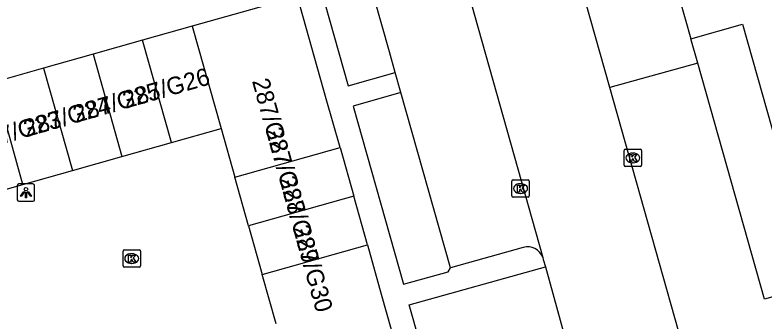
# Model space of a CAD drawing. Extents: x 159689 to 160786, y 387323 to 388339.
# Drawn here: x 159796.06 to 159839.15, y 387972.19 to 387989.79 of the extents above; entities that cross this region are included whole.
import ezdxf

# ---------------------------------------------------------------- set-up
doc = ezdxf.new("R2010")
doc.units = 0
for name, color, linetype in [('IMGEO_Kolk', 7, 'Continuous'), ('IMGEO_Lichtpunt', 7, 'Continuous'), ('IMGEO_Pand', 7, 'Continuous'), ('IMGEO_Pand_nummerreeks', 7, 'Continuous'), ('IMGEO_Parkeervlak_open', 7, 'Continuous'), ('IMGEO_Rijbaan_lokaal_gesloten', 7, 'Continuous'), ('IMGEO_Voetpad_open', 7, 'Continuous')]:
    doc.layers.add(name, color=color, linetype=linetype)

msp = doc.modelspace()

# ---------------------------------------------------------------- linework, layer by layer
at = {"layer": 'IMGEO_Kolk'}
for p, q in [((159831.109, 387981.144), (159831.109, 387981.996)), ((159831.184, 387982.07), (159832.036, 387982.07)), ((159832.11, 387981.996), (159832.11, 387981.144)), ((159831.597, 387981.85), (159831.622, 387981.85)), ((159831.62, 387981.29), (159831.595, 387981.29)), ((159832.036, 387981.07), (159831.184, 387981.07)), ((159824.726, 387980.308), (159825.578, 387980.308)), ((159824.651, 387979.382), (159824.651, 387980.234)), ((159825.139, 387980.088), (159825.164, 387980.088)), ((159825.652, 387980.234), (159825.652, 387979.382)), ((159825.162, 387979.528), (159825.137, 387979.528)), ((159825.578, 387979.308), (159824.726, 387979.308)), ((159802.279, 387975.356), (159802.279, 387976.208)), ((159802.354, 387976.282), (159803.206, 387976.282)), ((159802.767, 387976.062), (159802.792, 387976.062)), ((159803.28, 387976.208), (159803.28, 387975.356)), ((159803.206, 387975.282), (159802.354, 387975.282)), ((159802.79, 387975.502), (159802.765, 387975.502))]:
    msp.add_line(p, q, dxfattribs=at)
for points in [[(159831.109, 387981.144), (159831.109, 387981.996)], [(159831.184, 387982.07), (159832.036, 387982.07)], [(159832.11, 387981.996), (159832.11, 387981.144)], [(159831.43, 387981.77), (159831.553, 387981.77), (159831.553, 387981.619), (159831.683, 387981.77), (159831.847, 387981.77), (159831.701, 387981.619), (159831.854, 387981.37), (159831.702, 387981.37), (159831.617, 387981.534), (159831.553, 387981.467), (159831.553, 387981.37), (159831.43, 387981.37), (159831.43, 387981.77)], [(159832.036, 387981.07), (159831.184, 387981.07)], [(159824.726, 387980.308), (159825.578, 387980.308)], [(159824.651, 387979.382), (159824.651, 387980.234)], [(159824.972, 387980.008), (159825.095, 387980.008), (159825.095, 387979.857), (159825.225, 387980.008), (159825.389, 387980.008), (159825.243, 387979.857), (159825.396, 387979.608), (159825.244, 387979.608), (159825.159, 387979.772), (159825.095, 387979.705), (159825.095, 387979.608), (159824.972, 387979.608), (159824.972, 387980.008)], [(159825.652, 387980.234), (159825.652, 387979.382)], [(159825.578, 387979.308), (159824.726, 387979.308)], [(159802.279, 387975.356), (159802.279, 387976.208)], [(159802.354, 387976.282), (159803.206, 387976.282)], [(159802.6, 387975.982), (159802.723, 387975.982), (159802.723, 387975.831), (159802.853, 387975.982), (159803.017, 387975.982), (159802.871, 387975.831), (159803.024, 387975.582), (159802.872, 387975.582), (159802.787, 387975.746), (159802.723, 387975.679), (159802.723, 387975.582), (159802.6, 387975.582), (159802.6, 387975.982)], [(159803.28, 387976.208), (159803.28, 387975.356)], [(159803.206, 387975.282), (159802.354, 387975.282)]]:
    msp.add_lwpolyline(points, dxfattribs=at)
for centre, start, end in [((159831.186, 387981.994), 91.552, 178.448), ((159831.186, 387981.994), 91.552, 178.448), ((159832.034, 387981.994), 1.552, 88.448), ((159832.034, 387981.994), 1.552, 88.448), ((159831.186, 387981.146), 181.552, 268.448), ((159831.186, 387981.146), 181.552, 268.448), ((159832.034, 387981.146), 271.552, 358.448), ((159832.034, 387981.146), 271.552, 358.448), ((159824.728, 387980.232), 91.552, 178.448), ((159824.728, 387980.232), 91.552, 178.448), ((159825.576, 387980.232), 1.552, 88.448), ((159825.576, 387980.232), 1.552, 88.448), ((159824.728, 387979.384), 181.552, 268.448), ((159824.728, 387979.384), 181.552, 268.448), ((159825.576, 387979.384), 271.552, 358.448), ((159825.576, 387979.384), 271.552, 358.448), ((159802.356, 387976.206), 91.552, 178.448), ((159802.356, 387976.206), 91.552, 178.448), ((159803.204, 387976.206), 1.552, 88.448), ((159803.204, 387976.206), 1.552, 88.448), ((159802.356, 387975.358), 181.552, 268.448), ((159802.356, 387975.358), 181.552, 268.448), ((159803.204, 387975.358), 271.552, 358.448), ((159803.204, 387975.358), 271.552, 358.448)]:
    msp.add_arc(centre, 0.0765, start, end, dxfattribs=at)
for centre, major_axis, ratio, start_param, end_param in [((159831.596, 387981.57), (-0.387, 0.002), 0.722429, 4.712389, 7.853982), ((159831.621, 387981.57), (-0.39, 0.002), 0.717154, 1.570796, 4.712389), ((159825.138, 387979.808), (-0.387, 0.002), 0.722429, 4.712389, 7.853982), ((159825.163, 387979.808), (-0.39, 0.002), 0.717154, 1.570796, 4.712389), ((159802.766, 387975.782), (-0.387, 0.002), 0.722429, 4.712389, 7.853982), ((159802.791, 387975.782), (-0.39, 0.002), 0.717154, 1.570796, 4.712389)]:
    msp.add_ellipse(centre, major_axis=major_axis, ratio=ratio, start_param=start_param, end_param=end_param, dxfattribs=at)
at = {"layer": 'IMGEO_Lichtpunt'}
for p, q in [((159796.199, 387979.974), (159796.199, 387979.167)), ((159796.199, 387979.974), (159796.199, 387979.167)), ((159797.101, 387980.069), (159796.293, 387980.069)), ((159797.101, 387980.069), (159796.293, 387980.069)), ((159797.195, 387979.167), (159797.195, 387979.974)), ((159797.195, 387979.167), (159797.195, 387979.974)), ((159796.293, 387979.073), (159797.101, 387979.073)), ((159796.293, 387979.073), (159797.101, 387979.073))]:
    msp.add_line(p, q, dxfattribs=at)
for points in [[(159796.573, 387979.638), (159796.612, 387979.61), (159796.424, 387979.348), (159796.386, 387979.375), (159796.573, 387979.638)], [(159796.675, 387979.59), (159796.722, 387979.59), (159796.722, 387979.268), (159796.675, 387979.268), (159796.675, 387979.59)], [(159796.785, 387979.61), (159796.823, 387979.637), (159797.01, 387979.375), (159796.971, 387979.347), (159796.785, 387979.61)]]:
    msp.add_lwpolyline(points, dxfattribs=at)
msp.add_circle((159796.698, 387979.772), 0.0994, dxfattribs=at)
for centre, start, end in [((159796.293, 387979.974), 90, 180), ((159796.293, 387979.974), 90, 180), ((159797.101, 387979.974), 0, 90), ((159797.101, 387979.974), 0, 90), ((159796.293, 387979.167), 180, 270), ((159796.293, 387979.167), 180, 270), ((159797.101, 387979.167), 270, 0), ((159797.101, 387979.167), 270, 360)]:
    msp.add_arc(centre, 0.0946, start, end, dxfattribs=at)
at = {"layer": 'IMGEO_Pand'}
for points in [[(159811.529, 387990.625), (159806.259, 387989.14)], [(159814.763, 387982.16), (159813.975, 387984.96), (159812.316, 387990.847), (159811.529, 387990.625)], [(159806.259, 387989.14), (159803.409, 387988.337)], [(159806.259, 387989.14), (159807.917, 387983.253)], [(159803.409, 387988.337), (159800.559, 387987.534)], [(159805.067, 387982.45), (159803.409, 387988.337)], [(159800.559, 387987.534), (159797.709, 387986.732)], [(159800.559, 387987.534), (159802.217, 387981.647)], [(159797.709, 387986.732), (159794.859, 387985.929)], [(159797.709, 387986.732), (159799.367, 387980.844)], [(159796.517, 387980.042), (159794.859, 387985.929)], [(159805.067, 387982.45), (159807.917, 387983.253)], [(159807.917, 387983.253), (159808.705, 387980.454)], [(159802.217, 387981.647), (159805.067, 387982.45)], [(159808.705, 387980.454), (159814.763, 387982.16)], [(159814.763, 387982.16), (159815.552, 387979.361)], [(159799.367, 387980.844), (159802.217, 387981.647)], [(159796.517, 387980.042), (159799.367, 387980.844)], [(159809.494, 387977.654), (159808.705, 387980.454)], [(159793.667, 387979.239), (159796.517, 387980.042)], [(159815.552, 387979.361), (159809.494, 387977.654)], [(159816.341, 387976.561), (159815.552, 387979.361)], [(159809.494, 387977.654), (159810.283, 387974.854)], [(159810.283, 387974.854), (159816.341, 387976.561)], [(159816.341, 387976.561), (159817.139, 387973.727), (159818.817, 387967.77), (159812.759, 387966.064)], [(159811.081, 387972.02), (159810.283, 387974.854)]]:
    msp.add_lwpolyline(points, dxfattribs=at)
at = {"layer": 'IMGEO_Parkeervlak_open'}
for points in [[(159817.939, 387986.491), (159817.61, 387987.674), (159814.968, 387997.01)], [(159839.182, 387973.441), (159835.34, 387987.013)], [(159821.119, 387975.243), (159818.263, 387985.324)]]:
    msp.add_lwpolyline(points, dxfattribs=at)
at = {"layer": 'IMGEO_Rijbaan_lokaal_gesloten'}
for points in [[(159820.042, 387998.504), (159826.424, 387975.841)], [(159830.287, 387985.625), (159828.892, 387990.568)], [(159837.095, 387961.501), (159830.287, 387985.625)], [(159826.424, 387975.841), (159826.458, 387975.72), (159826.587, 387975.306)], [(159826.587, 387975.306), (159828.331, 387968.967)]]:
    msp.add_lwpolyline(points, dxfattribs=at)
at = {"layer": 'IMGEO_Voetpad_open'}
for points in [[(159814.968, 387997.01), (159812.255, 387996.236), (159815.223, 387985.708), (159817.939, 387986.491)], [(159834.291, 387990.729), (159834.943, 387988.417)], [(159834.943, 387988.417), (159837.916, 387989.261), (159842.159, 387974.291), (159839.182, 387973.441)], [(159835.34, 387987.013), (159834.943, 387988.417)], [(159835.34, 387987.013), (159830.287, 387985.625)], [(159818.263, 387985.324), (159817.939, 387986.491)], [(159818.263, 387985.324), (159815.528, 387984.537), (159818.422, 387974.308), (159820.987, 387975.011), (159821.119, 387975.243)], [(159825.308, 387976.422), (159821.119, 387975.243)], [(159827.327, 387968.664), (159820.56, 387966.714), (159818.739, 387973.12), (159826.587, 387975.306)]]:
    msp.add_lwpolyline(points, dxfattribs=at)
msp.add_arc((159825.553, 387975.531), 0.924, 19.5946, 105.4016, dxfattribs=at)

# ---------------------------------------------------------------- texts
at = {"layer": 'IMGEO_Pand_nummerreeks'}
for s, rotation, p in [('287/G26', 16.0244, (159802.43, 387984.4)), ('287/G25', 16.0244, (159799.58, 387983.582)), ('287/G27', 285.5241, (159809.694, 387985.997)), ('287/G24', 16.0244, (159796.731, 387982.763)), ('287/G23', 16.0244, (159793.881, 387981.945)), ('287/G28', 285.5241, (159810.476, 387983.181)), ('287/G29', 285.5241, (159811.256, 387980.375)), ('287/G30', 285.5241, (159812.038, 387977.556))]:
    msp.add_text(s, height=1, rotation=rotation, dxfattribs=at).set_placement(p)

doc.saveas('drawing.dxf')
